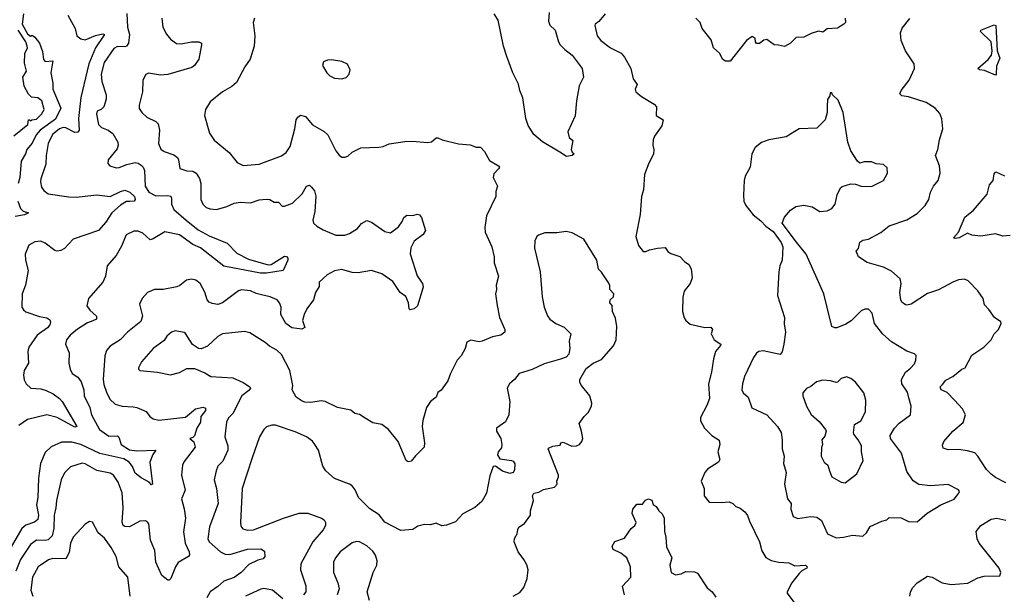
# Model space of a CAD drawing. Extents: x 2057697 to 2160550, y 827490 to 1016834.
# Tile 262 of 509: x 2081111 to 2087785, y 944478 to 948375. Entities that reach past the tile are written whole.
import ezdxf

# ---------------------------------------------------------------- set-up
doc = ezdxf.new("R2010")
doc.units = 0

msp = doc.modelspace()

# ---------------------------------------------------------------- linework, layer by layer
at = {"layer": '0CON20XD'}
for points in [[(2081836.6, 948416.6), (2081841.8, 948325), (2081854.6, 948275), (2081847.8, 948215), (2081835, 948196), (2081825, 948191.6), (2081775, 948193.1), (2081749.6, 948180.4), (2081684.1, 948085), (2081663.2, 948005), (2081668.4, 947955), (2081696.7, 947865), (2081697.5, 947835), (2081680.6, 947785), (2081665, 947768.9), (2081637.5, 947755), (2081631.5, 947735), (2081645, 947664.2), (2081665, 947643.5), (2081710, 947625), (2081743.3, 947603.3), (2081775.5, 947545), (2081778.5, 947525), (2081771.7, 947498.3), (2081710, 947425), (2081709.3, 947399.3), (2081722.5, 947385), (2081765, 947370), (2081785, 947371.9), (2081837.4, 947392.6), (2081895, 947405.9), (2081915, 947402.5), (2081935, 947389.6), (2081948.8, 947375), (2081957.4, 947352.6), (2081962.1, 947245), (2081985.9, 947205.9), (2082035, 947179.5), (2082115, 947182.4), (2082135, 947177.8), (2082140, 947165), (2082139.1, 947125), (2082157.1, 947087.1), (2082238.5, 947015), (2082320.2, 946950.2), (2082395, 946909.6), (2082518.6, 946858.6), (2082582.7, 946792.7), (2082661.2, 946751.2), (2082795, 946712.9), (2082815.4, 946714.6), (2082905, 946771.2), (2082919.2, 946769.2), (2082928.8, 946758.8), (2082928.8, 946745), (2082897.5, 946675), (2082785, 946656.2), (2082743.2, 946656.8), (2082495, 946703.3), (2082337.1, 946827.1), (2082285, 946850), (2082195, 946915.6), (2082095, 946936.8), (2082015, 946888), (2081995, 946882.5), (2081945, 946926.7), (2081915, 946940.6), (2081885, 946940.6), (2081832.2, 946915), (2081800.7, 946839.3), (2081765.6, 946775), (2081705, 946706.7), (2081691.8, 946635), (2081674.7, 946595.3), (2081576.7, 946485), (2081566.7, 946435), (2081586.2, 946405), (2081632.5, 946365), (2081631.2, 946345), (2081607.6, 946332.4), (2081570.9, 946319.1), (2081503.9, 946276.1), (2081453.1, 946235), (2081427.5, 946205), (2081422.5, 946175), (2081447.1, 946115), (2081444.2, 946045), (2081452.5, 946005), (2081468, 945975), (2081505, 945950), (2081528.8, 945918.8), (2081545.4, 945865), (2081548.6, 945825), (2081586.9, 945745), (2081598.2, 945695), (2081652.9, 945595), (2081715, 945550.8), (2081775, 945551.8), (2081784, 945544), (2081798.2, 945495), (2081855, 945458), (2081905, 945450.9), (2082033.3, 945455), (2082013.1, 945426.9), (2081992.7, 945375), (2082011.2, 945225), (2082005, 945220), (2081988.9, 945238.9), (2081935, 945268), (2081895, 945299.2), (2081876.7, 945345), (2081852.5, 945375), (2081817.2, 945397.2), (2081655, 945433.9), (2081525, 945493.8), (2081465, 945510.3), (2081395, 945510.5), (2081325, 945478.9), (2081285, 945439.2), (2081252.7, 945365), (2081239.6, 945265), (2081235.4, 945135), (2081226.1, 945085), (2081238.3, 945015), (2081235, 944985.7), (2081212.7, 944967.3), (2081152.8, 944947.2), (2081125, 944924.5), (2081020.9, 944745)], [(2081136.2, 948413.8), (2081128.5, 948345), (2081165, 948278.1), (2081185, 948263.8), (2081195, 948270), (2081215, 948257.5), (2081246, 948215), (2081265, 948160), (2081272, 948105), (2081285, 948091.2), (2081336.7, 948095), (2081322.2, 948015), (2081335.6, 947945), (2081335.8, 947905), (2081390.4, 947775), (2081355, 947700.3), (2081250, 947625), (2081223.8, 947595), (2081195, 947536.7), (2081160, 947495), (2081150, 947465), (2081121.2, 947415), (2081112, 947305), (2081102, 947265)], [(2081438.2, 948405), (2081486.5, 948315), (2081498.1, 948265), (2081525.9, 948245.9), (2081555, 948239.1), (2081625, 948268.8), (2081675, 948280), (2081685.6, 948275.6), (2081626.2, 948183.8), (2081580.7, 948075), (2081568.9, 948028.9), (2081526.3, 947846.3), (2081510.7, 947705), (2081514.2, 947625), (2081505, 947612.5), (2081485, 947609.4), (2081425, 947640.7), (2081405, 947643.3), (2081382.2, 947635), (2081333.2, 947596.8), (2081304.3, 947535), (2081289.7, 947455), (2081288.9, 947395), (2081253.6, 947295), (2081251.8, 947275), (2081259.7, 947239.7), (2081275.6, 947215.6), (2081305, 947194), (2081445, 947173.3), (2081495, 947172.5), (2081635, 947187.7), (2081725, 947176.1), (2081795, 947210.5), (2081825, 947218.7), (2081857.5, 947205), (2081890, 947175), (2081894, 947155), (2081888, 947145), (2081856.8, 947143.2)], [(2084699.4, 948425), (2084694.3, 948365), (2084705, 948338.8), (2084741.5, 948305), (2084763.1, 948225), (2084774.3, 948205), (2084805, 948172.5), (2084855, 948134.2), (2084924.4, 948045), (2084933.6, 947986.4), (2084903.4, 947926.6), (2084884.4, 947825), (2084876.8, 947723.2), (2084826.7, 947615), (2084836.4, 947576.4), (2084860, 947555), (2084850, 947495), (2084856.7, 947476.7), (2084870, 947465), (2084856.4, 947453.6), (2084817, 947447), (2084772.5, 947477.5), (2084655, 947546), (2084595.8, 947595.8), (2084556.4, 947656.4), (2084541.9, 947705), (2084521.1, 947845), (2084500, 947895), (2084492.3, 947937.7), (2084454.4, 948015), (2084412.7, 948125), (2084390, 948195), (2084355, 948371.2), (2084327.1, 948415)], [(2085078.8, 948415), (2085036.6, 948363.4), (2085011.2, 948345), (2085008.8, 948335), (2085026.3, 948266.3), (2085049.2, 948235), (2085114.5, 948184.5), (2085187.5, 948147.5), (2085211.2, 948121.2), (2085253, 948043), (2085270, 947975), (2085296.2, 947935), (2085283.8, 947905), (2085286.7, 947885), (2085325, 947853.8), (2085411.7, 947801.7), (2085427.5, 947785), (2085424.2, 947725), (2085473.3, 947695), (2085463.8, 947655), (2085413.3, 947585), (2085405, 947560), (2085403.3, 947525), (2085410, 947495), (2085406.1, 947463.9), (2085375, 947402.5), (2085347.1, 947325), (2085339.1, 947220.9), (2085326.7, 947175), (2085317.5, 947055), (2085286.4, 946903.6), (2085304.3, 946844.3), (2085337, 946803), (2085355, 946802.5), (2085380, 946815), (2085435, 946826.7), (2085485, 946830), (2085505, 946802.5), (2085525, 946790), (2085585, 946770), (2085616.7, 946735), (2085646, 946715), (2085661.4, 946685), (2085668.1, 946625), (2085654.4, 946585.6), (2085613.8, 946535), (2085606.4, 946493.6), (2085603.8, 946395), (2085614.1, 946354.1), (2085626.7, 946335), (2085655, 946311.2), (2085755, 946286.7), (2085795, 946290), (2085806.1, 946273.9), (2085797.5, 946245), (2085817.5, 946205), (2085863.3, 946175), (2085861.2, 946165), (2085826.7, 946125), (2085812.5, 946075), (2085800.6, 945985), (2085779.2, 945905), (2085786.9, 945805), (2085767.5, 945757.5), (2085725, 945676.7), (2085725.7, 945655), (2085752, 945605), (2085801.2, 945555), (2085852.7, 945522.7), (2085856.7, 945495), (2085842.9, 945445), (2085857.5, 945392.5), (2085846.7, 945375), (2085772.6, 945327.4), (2085754, 945305), (2085730.8, 945245), (2085750, 945195), (2085750, 945145), (2085785, 945103.3), (2085865, 945100), (2085920, 945105), (2085945, 945093.3), (2085965, 945073.8), (2085995, 945062), (2086026.8, 945036.8), (2086045, 945012.5), (2086057.1, 944975), (2086125.5, 944835), (2086142.1, 944772.1), (2086168.3, 944728.3), (2086205, 944706.7), (2086255.4, 944695.4), (2086325, 944691.4), (2086365, 944671.2), (2086437.5, 944675), (2086448, 944665), (2086446, 944655), (2086411.7, 944638.3), (2086395, 944620)], [(2082073.6, 948385), (2082081.9, 948325), (2082106.4, 948276.4), (2082132.8, 948242.8), (2082175, 948212.9), (2082205, 948210.6), (2082275, 948225.7), (2082325, 948225.7), (2082343.3, 948215), (2082343.8, 948205), (2082325, 948107.5), (2082296.2, 948065), (2082278.2, 948051.8), (2082115, 948004.4), (2082065, 947998.6), (2081985, 948013.3), (2081965.9, 948004.1), (2081945.8, 947965), (2081944.5, 947885.5), (2081920, 947795), (2081922.1, 947772.1), (2081940, 947745), (2081973.6, 947713.6), (2082034.2, 947684.2), (2082048.9, 947668.9), (2082060, 947625), (2082051.2, 947535), (2082067.9, 947497.9), (2082091.2, 947481.2), (2082155, 947458.1), (2082180.7, 947440.7), (2082188.6, 947425), (2082197.5, 947365), (2082245, 947350), (2082285, 947347.1), (2082307.1, 947335), (2082329.1, 947299.1), (2082340, 947265), (2082339.2, 947155), (2082352.5, 947125), (2082375, 947102.5), (2082401.3, 947091.3), (2082445, 947088.6), (2082515, 947108.9), (2082565, 947130.9), (2082605, 947136.9), (2082675, 947134), (2082735, 947153.8), (2082785, 947158.8), (2082805.9, 947155.9), (2082835, 947137.5), (2082865, 947136.7), (2082891.2, 947111.2), (2082905, 947110), (2082959.8, 947130.2), (2083026, 947194), (2083055, 947246), (2083075, 947252), (2083089.3, 947239.3), (2083108.6, 947215), (2083118.3, 947178.3), (2083111.8, 947075), (2083097.1, 947015), (2083102, 946995), (2083124.2, 946974.2), (2083168.8, 946948.8), (2083255, 946914.6), (2083315, 946913.6), (2083346.7, 946925), (2083401.4, 946958.6), (2083427.3, 946992.7), (2083465, 947013.8), (2083495, 947001.2), (2083585, 946938), (2083625, 946930), (2083679.7, 946970.3), (2083704.4, 947005.6), (2083715.9, 947034.1), (2083735, 947050), (2083775, 947046.2), (2083805, 947056), (2083820.7, 947050.7), (2083833.9, 947033.9), (2083861.2, 946945), (2083845, 946918), (2083785, 946873.8), (2083762, 946828), (2083757, 946787), (2083805, 946637.5), (2083834.1, 946594.1), (2083841.2, 946585), (2083845, 946560), (2083808, 946435), (2083785, 946414), (2083758.3, 946408.3), (2083750, 946415), (2083747.5, 946455), (2083727.4, 946497.4), (2083689.2, 946525), (2083639.7, 946599.7), (2083565, 946651.5), (2083495, 946674.6), (2083405, 946657.5), (2083365, 946660.4), (2083295, 946680), (2083245, 946671.9), (2083195.8, 946645), (2083140, 946595), (2083140, 946565), (2083115.6, 946524.4), (2083101.9, 946475), (2083056.3, 946413.7), (2083040, 946375), (2083028.6, 946335), (2083043, 946287), (2083023.9, 946276.1), (2082955, 946284.2), (2082914.3, 946315), (2082880.6, 946375), (2082882.5, 946425), (2082871.9, 946455), (2082856.1, 946476.1), (2082810, 946495), (2082750.5, 946509.5), (2082715, 946517.1), (2082675, 946535.5), (2082615, 946542.5), (2082595, 946536), (2082485, 946454.2), (2082455, 946444), (2082415, 946450.5), (2082395, 946460), (2082381.5, 946475), (2082366.6, 946526.6), (2082334.3, 946585), (2082305, 946609.2), (2082275, 946615.8), (2082242.1, 946607.9), (2082197.2, 946572.8), (2082176.3, 946563.7), (2082083.8, 946546.2), (2082024.5, 946545.5), (2081976.7, 946525), (2081942, 946485), (2081924.4, 946445.6), (2081944.3, 946365), (2081931.7, 946328.3), (2081842.5, 946255), (2081793.1, 946205), (2081725, 946161.9), (2081698.9, 946131.1), (2081688.9, 946095), (2081676.1, 945935), (2081680.7, 945900.7), (2081698.9, 945848.9)], [(2082702.5, 948385), (2082694.2, 948355), (2082704.3, 948265), (2082700, 948195), (2082673.3, 948106.7), (2082638.1, 948055), (2082580.7, 947949.3), (2082548.3, 947921.7), (2082485, 947885.8), (2082402, 947818), (2082370, 947765), (2082362.9, 947725), (2082398.1, 947605), (2082428.6, 947558.6), (2082532, 947475), (2082585, 947406.2), (2082625, 947385.8), (2082735, 947395.8), (2082885, 947452.5), (2082917.5, 947475), (2082943.5, 947515), (2082975.4, 947635), (2082984.5, 947695), (2082996, 947714), (2083015, 947727.8), (2083048.3, 947718.3), (2083095, 947661.2), (2083175.8, 947615.8), (2083200, 947595), (2083253.8, 947485), (2083276.1, 947456.1), (2083295, 947443.3), (2083315, 947442.5), (2083335, 947450), (2083365, 947476.2), (2083423, 947507), (2083545, 947510), (2083574.2, 947515.8), (2083615.9, 947534.1), (2083721.3, 947548.7), (2083770.5, 947550.5), (2083878.4, 947541.6), (2083902.2, 947547.8), (2083935, 947573.3), (2083945, 947573.3), (2083975, 947560), (2084085, 947533.8), (2084165, 947526.7), (2084205, 947511.2), (2084235, 947510), (2084262.1, 947482.1), (2084295, 947421.2), (2084357.5, 947385), (2084362.5, 947375), (2084357, 947363), (2084325, 947330), (2084320, 947305), (2084348.8, 947245), (2084339.3, 947210.7), (2084339.2, 947175), (2084274.3, 947045.7), (2084263.1, 946965), (2084265.7, 946935), (2084311.4, 946835), (2084327.3, 946767.3), (2084328, 946725), (2084357.5, 946635), (2084341.2, 946575), (2084343.8, 946545), (2084336.7, 946515), (2084347, 946437), (2084364, 946355), (2084400, 946275), (2084398.8, 946255), (2084372.5, 946235), (2084315, 946223.3), (2084245, 946194), (2084225, 946191.2), (2084168.3, 946201.7), (2084142.7, 946187.3), (2084131.2, 946145), (2084103.3, 946095), (2084076.7, 946065), (2084031.2, 945975), (2084013.3, 945925), (2083967.7, 945862.3), (2083945, 945847.5), (2083934, 945815), (2083895.8, 945785), (2083867.5, 945745), (2083843.4, 945656.6), (2083838.6, 945615), (2083856, 945505), (2083853.3, 945475), (2083793, 945417), (2083765, 945381.2), (2083745, 945376.7), (2083730, 945385), (2083677.5, 945515), (2083611.2, 945595), (2083565, 945628.8), (2083505, 945642), (2083451.7, 945671.7)], [(2086706.7, 948385), (2086708.8, 948355), (2086697.5, 948345), (2086655, 948317.5), (2086585, 948313.3), (2086555, 948290), (2086525, 948296.7), (2086475, 948281.2), (2086425, 948256.2), (2086375, 948253.3), (2086335, 948216.7), (2086295, 948193.3), (2086255, 948203.3), (2086225, 948203.8), (2086175, 948241.2), (2086153.9, 948236.1), (2086125, 948213.8), (2086105, 948213.3), (2086097.5, 948225), (2086095, 948250), (2086075, 948260), (2086036.7, 948235), (2085926.2, 948093.8), (2085895, 948093.3), (2085877.5, 948105), (2085855, 948147.5), (2085813.8, 948185), (2085798.3, 948238.3), (2085736.2, 948315), (2085722.5, 948355), (2085695, 948386)], [(2087795, 945234), (2087725, 945269.4), (2087695, 945293.1), (2087664.8, 945324.8), (2087605, 945415.8), (2087585, 945436.7), (2087535, 945451.5), (2087475, 945459.1), (2087405, 945458.6), (2087369.7, 945469.7), (2087365, 945490), (2087375.8, 945515), (2087435.4, 945584.6), (2087505, 945643.8), (2087522, 945695), (2087502, 945735), (2087447.5, 945795), (2087396.5, 945846.5), (2087356.9, 945865), (2087350, 945885), (2087365, 945900.8), (2087389.3, 945930.7), (2087435, 945955.8), (2087496.7, 946005), (2087520, 946015), (2087565, 946098.8), (2087646.2, 946153.8), (2087695, 946203.8), (2087715, 946244), (2087745.7, 946275), (2087763.6, 946313.6), (2087761.2, 946325), (2087718.8, 946355), (2087680.3, 946410.3), (2087650.9, 946440.9), (2087640.8, 946485), (2087605, 946536.7), (2087540, 946605), (2087515, 946616.2), (2087475, 946611.2), (2087435, 946596), (2087338, 946542), (2087265, 946517.1), (2087153.3, 946445), (2087125, 946438), (2087115, 946441.2), (2087090.4, 946460.4), (2087083.5, 946475), (2087075.4, 946525), (2087084.5, 946585), (2087078.3, 946618.3), (2087019.8, 946669.8), (2086966.5, 946696.5), (2086855, 946728.8), (2086796.1, 946766.1), (2086780, 946805), (2086795.7, 946824.3), (2086804.5, 946865.5), (2086825, 946880), (2086865, 946885.8), (2086948.3, 946931.7), (2087005, 946978.1), (2087125, 947017.5), (2087195, 947060), (2087248, 947115), (2087274, 947155), (2087283.3, 947205), (2087304, 947245), (2087335.7, 947285), (2087349.2, 947335), (2087346, 947385), (2087318.6, 947455), (2087334, 947495), (2087345, 947560), (2087367.1, 947635), (2087361.7, 947701.7), (2087348.3, 947738.3), (2087316.7, 947775), (2087255, 947814), (2087135, 947852), (2087089.5, 947859.5), (2087077, 947873), (2087086, 947895), (2087140, 947965), (2087176.7, 948045), (2087173.3, 948075), (2087114.3, 948164.3), (2087086, 948235), (2087080.6, 948285), (2087091.3, 948318.7), (2087145, 948384)], [(2087725, 947999.1), (2087650.9, 948030.9), (2087615.6, 948035.6), (2087604.2, 948045), (2087675.6, 948104.4), (2087696.7, 948135), (2087703.3, 948165), (2087696.2, 948225), (2087624.2, 948295), (2087625.9, 948304.1), (2087715, 948340.4), (2087726.1, 948335), (2087736.7, 948165), (2087754, 948115), (2087731.1, 948058.9), (2087730.4, 948005), (2087725, 947999.1)], [(2081072.3, 947587.7), (2081167.5, 947665), (2081170, 947695), (2081177, 947697), (2081185, 947690), (2081193, 947697), (2081225, 947700), (2081260, 947735), (2081276.2, 947765), (2081260.8, 947825), (2081235, 947844.2), (2081190.7, 947850.7), (2081171.1, 947871.1), (2081142.3, 947925), (2081133.1, 947985), (2081156.7, 948025), (2081145, 948080), (2081145.6, 948145), (2081164, 948185), (2081163.1, 948195), (2081152.7, 948225), (2081102.1, 948305)], [(2083295, 947973.8), (2083325, 947983.3), (2083343.3, 948005), (2083350, 948035), (2083333, 948073), (2083295, 948092.5), (2083225, 948102.5), (2083198.3, 948101.7), (2083170.7, 948089.3), (2083162.5, 948065), (2083192.5, 948015), (2083212.5, 947995), (2083245, 947978.8), (2083295, 947973.8)], [(2086645, 944860.6), (2086695, 944864.5), (2086755, 944880), (2086825, 944873.3), (2086851.2, 944895), (2086875, 944938.8), (2086955, 944974), (2086987.7, 944982.3), (2087005, 945000), (2087085, 944995.8), (2087135, 944972.5), (2087195, 944970), (2087261.7, 945028.3), (2087355, 945084), (2087445, 945122.5), (2087476.2, 945165), (2087480, 945175), (2087475, 945186.7), (2087405, 945223.3), (2087285, 945214.2), (2087205, 945222.5), (2087167.9, 945247.9), (2087125, 945311.2), (2087087.3, 945435), (2087014, 945534), (2087010.6, 945555), (2087040, 945605), (2087071.5, 945638.5), (2087148, 945695), (2087152.9, 945755), (2087138.6, 945811.4), (2087128.9, 945848.9), (2087090.4, 945905), (2087087.5, 945935), (2087114, 945985), (2087149.3, 946010.7), (2087175, 946040), (2087186, 946065), (2087187.1, 946097.1), (2087175, 946108.8), (2087125, 946126), (2087019.5, 946189.5), (2086961.2, 946241.2), (2086905.5, 946315.5), (2086888.6, 946385), (2086865, 946412.5), (2086838.8, 946411.2), (2086815, 946401.2), (2086746.2, 946333.8), (2086709.8, 946310.2), (2086650, 946285), (2086635, 946284.3), (2086615, 946294), (2086561.9, 946515), (2086441.1, 946785), (2086376.2, 946866.2), (2086280, 946995), (2086294.2, 947035), (2086335, 947083.8), (2086372.7, 947107.3), (2086425, 947118), (2086482.5, 947105), (2086535, 947073.8), (2086585, 947078), (2086616, 947095), (2086638.1, 947125), (2086652.7, 947187.3), (2086673.3, 947235), (2086685, 947243.3), (2086745, 947262.5), (2086775, 947260), (2086815, 947246.2), (2086885, 947243.3), (2086965, 947283.8), (2086993.8, 947335), (2086990.7, 947370.7), (2086965, 947393.3), (2086917, 947397), (2086885, 947410), (2086835, 947410), (2086805, 947402), (2086790, 947415), (2086744.2, 947485), (2086723.7, 947543.7), (2086693.3, 947745), (2086658.3, 947828.3), (2086620, 947865), (2086615, 947880), (2086605, 947880), (2086601.7, 947858.3), (2086586.2, 947833.8), (2086583.9, 947786.1), (2086583.8, 947745), (2086570, 947695), (2086515, 947640), (2086395, 947636), (2086305, 947581.2), (2086188.6, 947561.4), (2086138, 947542), (2086095, 947508.8), (2086072.5, 947465), (2086061.2, 947375), (2086028.8, 947315), (2086020.8, 947285), (2086016.1, 947186.1), (2086020, 947145), (2086033.8, 947115), (2086082.3, 947052.3), (2086135, 947010), (2086167.5, 946975), (2086218.9, 946938.9), (2086271.2, 946865), (2086283.8, 946835), (2086280, 946745), (2086263.8, 946705), (2086256, 946665), (2086247.1, 946505), (2086293.8, 946355), (2086293, 946313), (2086302.5, 946255), (2086290, 946175), (2086278.3, 946121.7), (2086265, 946103.8), (2086149.7, 946129.7), (2086120, 946125), (2086105, 946114.2), (2086085, 946084), (2086023.3, 945955), (2086009.4, 945905), (2086005.7, 945865), (2086015.8, 945845), (2086048.2, 945815), (2086072.8, 945742.8), (2086175.8, 945695), (2086247.1, 945615), (2086273.1, 945575), (2086280, 945525), (2086279.1, 945465), (2086293.3, 945415), (2086288.6, 945365), (2086307.1, 945305), (2086294.5, 945225), (2086315.6, 945125.6), (2086340, 945095), (2086338.6, 945055), (2086353.3, 945005), (2086385, 944992.5), (2086473.2, 945006.8), (2086515, 945000.8), (2086545, 944978), (2086587.1, 944887.1), (2086645, 944860.6)], [(2087825, 946910.8), (2087775, 946907.1), (2087725, 946921.9), (2087625, 946906.9), (2087564.3, 946914.3), (2087535, 946926.7), (2087478.8, 946895), (2087450.9, 946890.9), (2087440, 946895), (2087473.1, 946935), (2087516, 947035), (2087575, 947084), (2087668.7, 947191.3), (2087684, 947255), (2087708.8, 947285), (2087715, 947330), (2087726.4, 947343.6), (2087785, 947316.2)], [(2081099.4, 947145), (2081115.8, 947095), (2081135, 947077.5), (2081170, 947065), (2081145, 947052.5), (2081079.7, 947040.3)], [(2081856.8, 947143.2), (2081835, 947141.5), (2081795, 947118), (2081735.6, 947064.4), (2081695, 947000.9), (2081645, 946944.5), (2081473.7, 946886.3), (2081415, 946823.3), (2081389.5, 946810.5), (2081365, 946804.4), (2081349.1, 946809.1), (2081285, 946860.5), (2081255, 946872.5), (2081215, 946869.4), (2081172.5, 946845), (2081148.9, 946785), (2081150.5, 946745), (2081168.5, 946675), (2081150.4, 946575), (2081127.1, 946515), (2081125.6, 946425), (2081136.3, 946406.3), (2081153.7, 946393.7), (2081245, 946361.5), (2081295, 946352.5), (2081315, 946339.5), (2081320.7, 946325), (2081315.4, 946305), (2081300.7, 946285), (2081229.2, 946235), (2081172.7, 946155), (2081167.5, 946125), (2081171.1, 946045), (2081142.7, 945995), (2081136.4, 945965), (2081142.1, 945932.1), (2081155, 945905.8), (2081186.9, 945876.9), (2081255, 945871.4), (2081290.8, 945860.8), (2081337.1, 945837.1), (2081380.9, 945805), (2081398.9, 945785), (2081497.5, 945615), (2081485, 945610.8), (2081365, 945677.8), (2081295, 945695.4), (2081165, 945663.3), (2081105, 945622)], [(2084455, 944466), (2084500.5, 944489.5), (2084528.8, 944525), (2084551.1, 944585), (2084556.7, 944645), (2084547.8, 944677.8), (2084527.5, 944715), (2084488.8, 944765), (2084463.2, 944833.2), (2084464.3, 944855.7), (2084482.3, 944887.7), (2084486.7, 944916.7), (2084495, 944933.3), (2084531.7, 944958.3), (2084573.3, 945015), (2084573.8, 945045), (2084594, 945115), (2084588, 945145), (2084595, 945163.3), (2084628.8, 945171.2), (2084660.7, 945189.3), (2084735, 945203.8), (2084753.3, 945225), (2084751.2, 945245), (2084763.8, 945275), (2084762, 945285), (2084692.5, 945465), (2084695, 945470), (2084725, 945483.3), (2084775, 945490), (2084780, 945505), (2084795, 945510), (2084853.6, 945483.6), (2084885, 945486), (2084905, 945494), (2084922, 945515), (2084927.5, 945535), (2084920, 945585), (2084903.2, 945636.8), (2084936, 945685), (2084965, 945710), (2084985.8, 945754.2), (2084988, 945775), (2084976.2, 945825), (2084918, 945895), (2084908, 945915), (2084906.7, 945935), (2084950.7, 946009.3), (2084997.5, 946045), (2085055, 946070), (2085136.5, 946163.5), (2085154.3, 946205), (2085159.2, 946295), (2085150.5, 946350.5), (2085130, 946395), (2085127.5, 946437.5), (2085110, 946455), (2085113.3, 946475), (2085136.7, 946495), (2085138.8, 946515), (2085110, 946545), (2085110, 946575), (2085100.8, 946595), (2085055, 946663.8), (2085034.2, 946684.2), (2085023.9, 946743.9), (2084935, 946887.5), (2084855, 946928.8), (2084815, 946938.1), (2084751.2, 946928.8), (2084671.1, 946928.9), (2084627.3, 946912.7), (2084615.9, 946904.1), (2084603.8, 946875), (2084600.8, 946825), (2084638.6, 946665), (2084651.4, 946495), (2084665.6, 946425.6), (2084687.6, 946367.6), (2084705, 946344.2), (2084745, 946314.3), (2084800.5, 946290.5), (2084847.5, 946245), (2084836.1, 946193.9), (2084840, 946145), (2084833.9, 946106.1), (2084815, 946086.7), (2084777.3, 946072.7), (2084665, 946041.9), (2084585, 946003.1), (2084495.5, 945974.5), (2084464.2, 945935), (2084430, 945905), (2084416, 945875), (2084432.2, 945785), (2084425.6, 945694.4), (2084405, 945646.7), (2084343.3, 945605), (2084343.3, 945585), (2084371.2, 945535), (2084378.8, 945495), (2084377.7, 945472.3), (2084353.3, 945445), (2084348.8, 945425), (2084365, 945396.7), (2084445, 945386.2), (2084455, 945380), (2084466.2, 945363.8), (2084465, 945320), (2084455, 945303.3), (2084433.6, 945296.4), (2084383.2, 945313.2), (2084335, 945347.5), (2084320, 945345), (2084297.7, 945282.3), (2084274, 945165), (2084243, 945107), (2084195, 945066), (2084115, 945024), (2084065, 944968.8), (2084004.1, 944945.9), (2083971.9, 944941.9), (2083935, 944960.8), (2083895, 944950), (2083855, 944952.5), (2083809.7, 944940.3), (2083775, 944918), (2083695, 944911.9), (2083585, 944968.1), (2083546.9, 945016.9), (2083485, 945057.5), (2083408, 945135), (2083385, 945187.5), (2083365, 945213.3), (2083345.9, 945225.9), (2083245, 945264), (2083185.5, 945315.5), (2083165, 945346.7), (2083135.6, 945455), (2083112.5, 945495), (2083095, 945515.8), (2083055.4, 945545.4), (2082979.3, 945579.3), (2082845, 945624.3), (2082820, 945625), (2082785, 945614.2), (2082765.8, 945595), (2082735.8, 945545), (2082686.2, 945403.8), (2082618.2, 945195), (2082607.9, 944965), (2082611.2, 944941.2), (2082622.8, 944922.8), (2082655, 944912.1), (2082695, 944916.2), (2082898.8, 944995), (2083005, 945027.5), (2083065, 945028.6), (2083156.2, 944995), (2083175, 944982), (2083184.2, 944965), (2083182.9, 944945), (2083167.1, 944915), (2083097.2, 944832.8), (2083016.9, 944685), (2083013.6, 944643.6), (2083051.4, 944535), (2083051.4, 944495), (2083035, 944474.2)], [(2083451.7, 945671.7), (2083415, 945697.5), (2083383.3, 945705), (2083355, 945727.5), (2083264.3, 945744.3), (2083182.5, 945785), (2083155, 945790), (2083085, 945778.9), (2083045, 945782), (2083025, 945787.5), (2082985, 945814.2), (2082958, 945865), (2082962, 945895), (2082943.1, 945995), (2082885.6, 946105), (2082855, 946134.4), (2082805, 946160), (2082776, 946185), (2082671.7, 946251.7), (2082635, 946260.8), (2082485, 946245.6), (2082455, 946225.8), (2082385, 946160), (2082342.3, 946142.3), (2082324.3, 946144.3), (2082281.7, 946171.7), (2082235, 946247.5), (2082225, 946252.5), (2082165, 946265.6), (2082140, 946255), (2082108.3, 946228.3), (2082091.5, 946198.5), (2082016.2, 946145), (2081936, 946055), (2081917.5, 946015), (2081917.5, 946005), (2081926.4, 945996.4), (2082045, 945984.3), (2082134.1, 945965.9), (2082195, 945982), (2082245, 946010), (2082295, 946008.8), (2082365, 945980), (2082405.9, 945955.9), (2082555, 945945.6), (2082625, 945914.3), (2082670, 945885), (2082676, 945875), (2082665, 945859.2), (2082616.1, 945823.9), (2082555.7, 945705), (2082527.5, 945675), (2082512.9, 945645), (2082501.5, 945545), (2082520.9, 945485), (2082521.1, 945455), (2082489.1, 945380.9), (2082454, 945346), (2082443.5, 945315), (2082429.5, 945255), (2082445.5, 945195), (2082455.4, 945095), (2082398.2, 944935), (2082387.5, 944855), (2082395, 944832.9), (2082473.1, 944765), (2082505, 944749.7), (2082535, 944749.1), (2082655, 944784.7), (2082746.2, 944786.2), (2082771.2, 944771.2), (2082773.3, 944735), (2082761.5, 944718.5), (2082725, 944710), (2082665, 944680.4), (2082611.4, 944625), (2082565, 944593.1), (2082495, 944566.9), (2082455, 944530), (2082401.9, 944495), (2082379.5, 944455)], [(2086705, 945233.8), (2086785.4, 945294.6), (2086828.5, 945385), (2086815.7, 945445), (2086817.5, 945485), (2086795, 945526.7), (2086763.9, 945563.9), (2086763.3, 945575), (2086769.3, 945630.7), (2086813.3, 945655), (2086843.3, 945715), (2086846.2, 945795), (2086833.6, 945843.6), (2086775, 945917.5), (2086745, 945942.5), (2086715, 945953.3), (2086679.3, 945940.7), (2086655, 945916.7), (2086645, 945914), (2086605.9, 945925.9), (2086555, 945930), (2086511.1, 945918.9), (2086472.3, 945887.7), (2086445, 945874.2), (2086418.1, 945845), (2086419.1, 945825), (2086443.3, 945753.3), (2086475, 945697.5), (2086530.7, 945650.7), (2086573.8, 945595), (2086576.7, 945585), (2086568.8, 945551.2), (2086547.5, 945525), (2086553.3, 945495), (2086546.4, 945473.6), (2086542.9, 945415), (2086564.2, 945375), (2086587.5, 945355), (2086600, 945315), (2086615.7, 945275.7), (2086679.3, 945239.3), (2086705, 945233.8)], [(2081698.9, 945848.9), (2081722.3, 945802.3), (2081758.1, 945768.1), (2081805, 945753.8), (2081880.6, 945750.6), (2081905, 945744.2), (2081968.7, 945718.7), (2081994, 945685), (2082015, 945669.2), (2082055, 945658.6), (2082235, 945678.8), (2082303.3, 945735), (2082355, 945747.5), (2082371.2, 945741.2), (2082370.8, 945725), (2082340, 945685), (2082336.4, 945645), (2082312.5, 945605), (2082296.1, 945553.9), (2082285, 945541.2), (2082264, 945535), (2082292.6, 945512.6), (2082301.4, 945475), (2082225, 945378.8), (2082214.3, 945355), (2082207.8, 945285), (2082233.1, 945185), (2082207.5, 945125), (2082226.6, 945056.6), (2082235.4, 944995), (2082221.1, 944901.1), (2082232.3, 944825), (2082260.6, 944765), (2082262, 944745), (2082255, 944733.8), (2082185, 944694), (2082166.9, 944665), (2082135.5, 944584.5), (2082125, 944574), (2082115, 944574), (2082075, 944606), (2082034.5, 944695), (2082026.4, 944775), (2081997.5, 944845), (2081985.6, 944955), (2081977.9, 944967.9), (2081965, 944976), (2081925, 944973.1), (2081855, 944935.6), (2081825, 944937.1), (2081812, 944945), (2081806.8, 944966.8), (2081811.5, 945065), (2081805.9, 945165.9), (2081778.8, 945238.8), (2081746.1, 945286.1), (2081725, 945298.5), (2081635, 945317.3), (2081555, 945362.1), (2081535, 945366.9), (2081455, 945341.9), (2081415, 945302), (2081392.5, 945255), (2081360, 945115), (2081356.6, 945065), (2081344.7, 945015), (2081341.6, 944925), (2081330.3, 944875), (2081303.6, 944846.4), (2081285, 944842), (2081225.3, 944844.7), (2081183.9, 944815), (2081116.3, 944715), (2081084.8, 944635)], [(2085210.8, 944475), (2085196.2, 944533.8), (2085254, 944595), (2085252, 944665), (2085225.7, 944725.7), (2085185, 944758), (2085132.5, 944782.5), (2085126.2, 944805), (2085145, 944836), (2085211.2, 944858.8), (2085256.2, 944925), (2085281.2, 944945), (2085288.8, 944965), (2085262, 945025), (2085266.7, 945055), (2085295, 945090), (2085331.7, 945088.3), (2085353.6, 945116.4), (2085373.6, 945126.4), (2085395, 945117.5), (2085405, 945087.5), (2085425, 945073.3), (2085443.2, 945043.2), (2085465, 945023.8), (2085478.5, 944995), (2085481.5, 944905), (2085491.1, 944865), (2085495, 944800), (2085532, 944725), (2085518.8, 944675), (2085526.7, 944625), (2085555, 944611.2), (2085595, 944617.5), (2085625, 944633.3), (2085685, 944630), (2085705, 944621.2), (2085771.2, 944521.2), (2085803.8, 944493.8), (2085829.5, 944459.5)], [(2081861.1, 944465), (2081844.4, 944595), (2081783.5, 944665), (2081765.5, 944735), (2081731.5, 944795), (2081685, 944858.1), (2081644.3, 944895), (2081605, 944966.2), (2081585, 944971.2), (2081555, 944953.3), (2081473.3, 944865), (2081456.4, 944825), (2081447.5, 944762.5), (2081425, 944718), (2081335, 944720), (2081307.4, 944712.6), (2081236, 944664), (2081197.1, 944595), (2081187.9, 944505), (2081200, 944465)], [(2087144.2, 944465), (2087149.2, 944495), (2087165.7, 944524.3), (2087193.3, 944555), (2087265, 944601.1), (2087295.4, 944595.4), (2087363.3, 944555), (2087425, 944544.5), (2087536.6, 944553.4), (2087605, 944590.8), (2087649.1, 944600.9), (2087755, 944602.5), (2087761.2, 944625), (2087748.8, 944655), (2087614.2, 944825), (2087600, 944855), (2087594.2, 944905), (2087624.7, 944945.3), (2087695, 944986.9), (2087735, 944994.3), (2087795, 944981.9)], [(2083482, 944435), (2083465.7, 944495), (2083506, 944625), (2083530.8, 944675), (2083533.3, 944705), (2083523.1, 944743.1), (2083505, 944770), (2083465, 944806.9), (2083415, 944833.3), (2083395, 944835.6), (2083365, 944828.1), (2083284.3, 944765), (2083250.6, 944725), (2083238.6, 944695), (2083237.1, 944625), (2083266.9, 944555), (2083275.7, 944515), (2083262.9, 944475)], [(2086395, 944620), (2086344.4, 944555), (2086313.3, 944495), (2086313.3, 944485), (2086365, 944416.7)], [(2082895, 944447.8), (2082825.4, 944505.4), (2082765, 944516.7), (2082745, 944513.3), (2082641.4, 944465)]]:
    msp.add_lwpolyline(points, dxfattribs=at)

doc.saveas('drawing.dxf')
